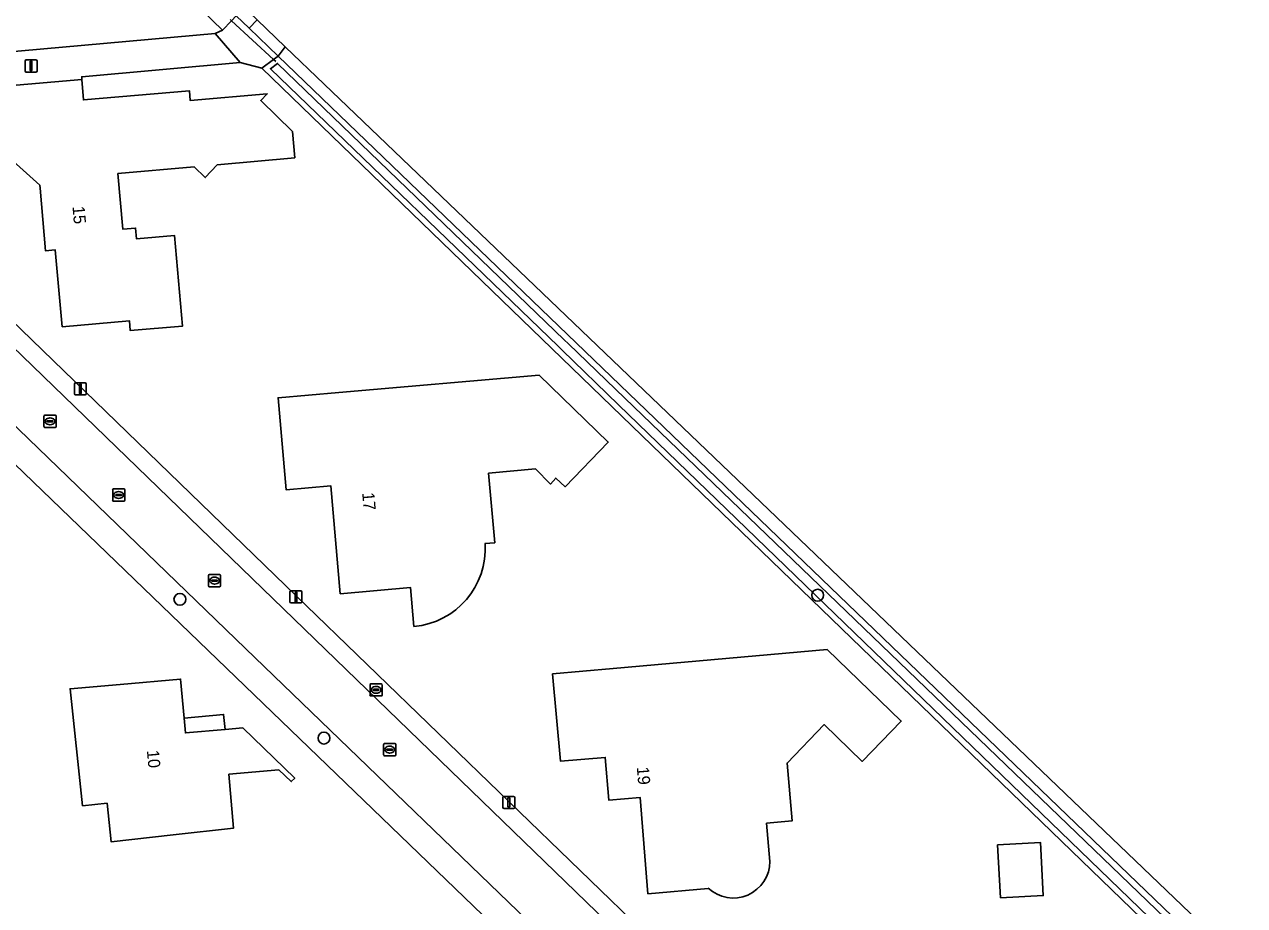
# Model space of a CAD drawing. Extents: x 163426 to 164192, y 380329 to 381641.
# Drawn here: x 164091.4 to 164191.8, y 381097.6 to 381170 of the extents above; entities that cross this region are included whole.
import ezdxf

# ---------------------------------------------------------------- set-up
doc = ezdxf.new("R2010")
doc.units = 0
for name, color, linetype in [('IMGEO_Boom', 7, 'Continuous'), ('IMGEO_Brandkraan', 7, 'Continuous'), ('IMGEO_Duiker', 7, 'Continuous'), ('IMGEO_Erf', 7, 'Continuous'), ('IMGEO_Grasland_overig', 7, 'Continuous'), ('IMGEO_Groenvoorziening', 7, 'Continuous'), ('IMGEO_Kolk', 7, 'Continuous'), ('IMGEO_Lichtmast', 7, 'Continuous'), ('IMGEO_Oever', 7, 'Continuous'), ('IMGEO_Pand', 7, 'Continuous'), ('IMGEO_Pand_nummerreeks', 7, 'Continuous'), ('IMGEO_Pand_overbouw', 7, 'Continuous'), ('IMGEO_Rijbaan_lokaal_open', 7, 'Continuous'), ('IMGEO_Rioolput', 7, 'Continuous'), ('IMGEO_Voetpad_open', 7, 'Continuous'), ('IMGEO_Waterloop', 7, 'Continuous')]:
    doc.layers.add(name, color=color, linetype=linetype)

msp = doc.modelspace()

# ---------------------------------------------------------------- linework, layer by layer
at = {"layer": 'IMGEO_Boom'}
for centre in [(164156.68, 381123.09), (164104.22, 381122.75), (164116.07, 381111.34)]:
    msp.add_circle(centre, 0.489, dxfattribs=at)
at = {"layer": 'IMGEO_Brandkraan'}
for p, q in [((164119.86, 381114.88), (164119.86, 381115.73)), ((164119.93, 381115.81), (164120.78, 381115.81)), ((164120.16, 381115.35), (164120.56, 381115.35)), ((164120.34, 381115.58), (164120.37, 381115.58)), ((164120.86, 381115.73), (164120.86, 381114.88)), ((164120.78, 381114.8), (164119.93, 381114.8)), ((164120.11, 381115.3), (164120.11, 381115.31)), ((164120.55, 381115.26), (164120.15, 381115.26)), ((164120.37, 381115.03), (164120.34, 381115.03)), ((164120.6, 381115.31), (164120.6, 381115.3))]:
    msp.add_line(p, q, dxfattribs=at)
for points in [[(164119.86, 381114.88), (164119.86, 381115.73)], [(164119.93, 381115.81), (164120.78, 381115.81)], [(164120.86, 381115.73), (164120.86, 381114.88)], [(164120.78, 381114.8), (164119.93, 381114.8)]]:
    msp.add_lwpolyline(points, dxfattribs=at)
for centre, radius, start, end in [((164119.93, 381115.73), 0.0765, 91.552, 178.448), ((164119.93, 381115.73), 0.0765, 91.552, 178.448), ((164120.16, 381115.31), 0.0403, 85.8775, 175.7526), ((164120.56, 381115.31), 0.0386, 1.7309, 96.639), ((164120.78, 381115.73), 0.0765, 1.552, 88.448), ((164120.78, 381115.73), 0.0765, 1.552, 88.448), ((164119.93, 381114.88), 0.0765, 181.552, 268.448), ((164119.93, 381114.88), 0.0765, 181.552, 268.448), ((164120.15, 381115.3), 0.0366, 178.938, 274.7102), ((164120.56, 381115.3), 0.043, 264.8664, 352.4533), ((164120.78, 381114.88), 0.0765, 271.552, 358.448), ((164120.78, 381114.88), 0.0765, 271.552, 358.448)]:
    msp.add_arc(centre, radius, start, end, dxfattribs=at)
for centre, major_axis, ratio, start_param, end_param in [((164120.34, 381115.3), (-0.387, 0.002), 0.722429, 4.712389, 7.853982), ((164120.37, 381115.3), (-0.39, 0.002), 0.717154, 1.570796, 4.712389)]:
    msp.add_ellipse(centre, major_axis=major_axis, ratio=ratio, start_param=start_param, end_param=end_param, dxfattribs=at)
at = {"layer": 'IMGEO_Duiker'}
msp.add_lwpolyline([(164108.35, 381170.43), (164108.46, 381170.34), (164111.92, 381167.16), (164112.1, 381166.99)], dxfattribs=at)
at = {"layer": 'IMGEO_Erf'}
for points in [[(164069.08, 381166.3), (164069.43, 381165.93), (164107.12, 381169.3), (164107.71, 381169.57), (164048.67, 381226.63), (164029.15, 381220.71), (164019.13, 381217.55), (164017.7, 381217.11), (164009.19, 381214.49), (164008.02, 381214.1), (163993.98, 381209.6), (163989.37, 381208.16), (163984.52, 381206.45), (163977.5, 381205.27), (163974.28, 381205.16), (163972.77, 381204.98), (163966.94, 381204.04), (163966.31, 381204.49)], [(164188.24, 381091.73), (164110.95, 381166.44), (164109.18, 381166.89), (164096.15, 381165.73), (164096.14, 381165.51), (164096.28, 381163.82), (164105.01, 381164.57), (164105.07, 381163.77), (164111.4, 381164.32), (164110.87, 381163.77), (164113.47, 381161.24), (164113.67, 381159.07), (164107.29, 381158.5), (164106.3, 381157.44), (164105.39, 381158.33), (164099.12, 381157.77), (164099.53, 381153.19), (164100.58, 381153.28), (164100.66, 381152.39), (164103.78, 381152.67), (164104.44, 381145.23), (164100.13, 381144.85), (164100.06, 381145.66), (164094.54, 381145.17), (164093.97, 381151.49), (164093.17, 381151.4), (164092.72, 381156.58), (164092.7, 381156.81), (164088.56, 381160.52)], [(164072.03, 381163.44), (164113.78, 381123.03), (164142.97, 381094.79)], [(164108.05, 381117.08), (164063.32, 381160.15)], [(164123.47, 381120.52), (164123.19, 381123.72), (164117.41, 381123.21), (164116.64, 381132.08), (164112.96, 381131.76), (164112.3, 381139.33), (164117.29, 381139.76), (164133.77, 381141.2), (164139.45, 381135.68), (164135.9, 381132.01), (164135.14, 381132.72), (164134.69, 381132.23), (164133.46, 381133.47)], [(164133.46, 381133.47), (164129.61, 381133.12), (164130.12, 381127.41), (164129.31, 381127.34)], [(164147.67, 381098.98), (164142.72, 381098.54), (164142.08, 381106.45), (164139.5, 381106.24), (164139.21, 381109.75), (164135.52, 381109.45), (164134.87, 381116.61), (164139.85, 381117.05), (164157.45, 381118.62), (164163.55, 381112.73), (164160.35, 381109.42), (164157.2, 381112.45), (164154.16, 381109.28), (164154.57, 381104.52), (164152.48, 381104.33), (164152.75, 381101.2)], [(164136.64, 381089.54), (164108.05, 381117.08)]]:
    msp.add_lwpolyline(points, dxfattribs=at)
for points in [[(164095.19, 381115.39), (164099.3, 381115.75), (164104.28, 381116.19), (164104.56, 381112.98), (164104.67, 381111.76), (164107.95, 381112.05), (164109.39, 381112.17), (164113.67, 381108.04), (164113.38, 381107.76), (164112.36, 381108.72), (164108.25, 381108.36), (164108.64, 381103.94), (164103.67, 381103.38), (164098.57, 381102.8), (164098.23, 381105.98), (164096.21, 381105.77)], [(164171.48, 381102.57), (164175, 381102.76), (164175.24, 381098.39), (164171.72, 381098.2)]]:
    msp.add_lwpolyline(points, close=True, dxfattribs=at)
for centre, radius, start, end in [((164122.91, 381126.91), 6.42, 275.035, 3.7791), ((164149.73, 381101.2), 3.02, 227.1193, 359.9984)]:
    msp.add_arc(centre, radius, start, end, dxfattribs=at)
at = {"layer": 'IMGEO_Grasland_overig'}
for points in [[(164109.92, 381169.72), (164108.85, 381170.74), (164108.46, 381170.34), (164107.71, 381169.57), (164107.12, 381169.3), (164109.18, 381166.89), (164110.95, 381166.44), (164111.92, 381167.16), (164112.3, 381167.43)], [(164110.57, 381170.4), (164109.92, 381169.72), (164112.3, 381167.43), (164112.89, 381168.19)]]:
    msp.add_lwpolyline(points, close=True, dxfattribs=at)
at = {"layer": 'IMGEO_Groenvoorziening'}
for points in [[(164048.87, 381231.32), (164048.22, 381231.03), (164048.35, 381230.57), (164047.56, 381229.72), (164108.85, 381170.74), (164109.92, 381169.72), (164110.57, 381170.4), (164049.71, 381228.66)], [(164112.89, 381168.19), (164112.3, 381167.43), (164190.17, 381092.51), (164174.86, 381024.34), (164176.65, 381024.32), (164191.8, 381092.67)]]:
    msp.add_lwpolyline(points, close=True, dxfattribs=at)
at = {"layer": 'IMGEO_Kolk'}
for p, q in [((164093.04, 381136.97), (164093.04, 381137.82)), ((164093.11, 381137.89), (164093.97, 381137.89)), ((164093.34, 381137.44), (164093.74, 381137.44)), ((164093.53, 381137.67), (164093.55, 381137.67)), ((164094.04, 381137.82), (164094.04, 381136.97)), ((164093.97, 381136.89), (164093.11, 381136.89)), ((164093.3, 381137.39), (164093.3, 381137.4)), ((164093.74, 381137.35), (164093.34, 381137.35)), ((164093.55, 381137.11), (164093.52, 381137.11)), ((164093.78, 381137.4), (164093.78, 381137.39)), ((164106.57, 381123.86), (164106.57, 381124.72)), ((164106.64, 381124.79), (164107.5, 381124.79)), ((164107.06, 381124.57), (164107.08, 381124.57)), ((164107.57, 381124.72), (164107.57, 381123.86)), ((164107.5, 381123.79), (164106.64, 381123.79)), ((164106.83, 381124.28), (164106.83, 381124.3)), ((164106.87, 381124.33), (164107.27, 381124.33)), ((164107.27, 381124.25), (164106.87, 381124.25)), ((164107.08, 381124.01), (164107.05, 381124.01)), ((164107.31, 381124.3), (164107.31, 381124.28)), ((164120.98, 381109.96), (164120.98, 381110.82)), ((164121.05, 381110.89), (164121.91, 381110.89)), ((164121.24, 381110.38), (164121.24, 381110.4)), ((164121.28, 381110.43), (164121.68, 381110.43)), ((164121.68, 381110.35), (164121.28, 381110.35)), ((164121.47, 381110.67), (164121.49, 381110.67)), ((164121.72, 381110.4), (164121.72, 381110.38)), ((164121.98, 381110.82), (164121.98, 381109.96)), ((164121.91, 381109.89), (164121.05, 381109.89)), ((164121.49, 381110.11), (164121.46, 381110.11))]:
    msp.add_line(p, q, dxfattribs=at)
for points in [[(164093.04, 381136.97), (164093.04, 381137.82)], [(164093.11, 381137.89), (164093.97, 381137.89)], [(164094.04, 381137.82), (164094.04, 381136.97)], [(164093.97, 381136.89), (164093.11, 381136.89)], [(164106.57, 381123.86), (164106.57, 381124.72)], [(164106.64, 381124.79), (164107.5, 381124.79)], [(164107.57, 381124.72), (164107.57, 381123.86)], [(164107.5, 381123.79), (164106.64, 381123.79)], [(164120.98, 381109.96), (164120.98, 381110.82)], [(164121.05, 381110.89), (164121.91, 381110.89)], [(164121.98, 381110.82), (164121.98, 381109.96)], [(164121.91, 381109.89), (164121.05, 381109.89)]]:
    msp.add_lwpolyline(points, dxfattribs=at)
for centre, radius, start, end in [((164093.12, 381137.82), 0.0765, 91.552, 178.448), ((164093.12, 381137.82), 0.0765, 91.552, 178.448), ((164093.34, 381137.4), 0.0403, 85.8775, 175.7526), ((164093.74, 381137.4), 0.0386, 1.7309, 96.639), ((164093.96, 381137.82), 0.0765, 1.552, 88.448), ((164093.96, 381137.82), 0.0765, 1.552, 88.448), ((164093.12, 381136.97), 0.0765, 181.552, 268.448), ((164093.12, 381136.97), 0.0765, 181.552, 268.448), ((164093.33, 381137.39), 0.0366, 178.938, 274.7102), ((164093.74, 381137.39), 0.043, 264.8664, 352.4533), ((164093.96, 381136.97), 0.0765, 271.552, 358.448), ((164093.96, 381136.97), 0.0765, 271.552, 358.448), ((164106.65, 381124.71), 0.0765, 91.552, 178.448), ((164106.65, 381124.71), 0.0765, 91.552, 178.448), ((164107.49, 381124.71), 0.0765, 1.552, 88.448), ((164107.49, 381124.71), 0.0765, 1.552, 88.448), ((164106.65, 381123.86), 0.0765, 181.552, 268.448), ((164106.65, 381123.86), 0.0765, 181.552, 268.448), ((164106.87, 381124.29), 0.0403, 85.8775, 175.7526), ((164106.86, 381124.28), 0.0366, 178.938, 274.7102), ((164107.27, 381124.29), 0.0386, 1.7309, 96.639), ((164107.27, 381124.29), 0.043, 264.8664, 352.4533), ((164107.49, 381123.86), 0.0765, 271.552, 358.448), ((164107.49, 381123.86), 0.0765, 271.552, 358.448), ((164121.06, 381110.81), 0.0765, 91.552, 178.448), ((164121.06, 381110.81), 0.0765, 91.552, 178.448), ((164121.28, 381110.39), 0.0403, 85.8775, 175.7526), ((164121.27, 381110.38), 0.0366, 178.938, 274.7102), ((164121.68, 381110.39), 0.0386, 1.7309, 96.639), ((164121.68, 381110.39), 0.043, 264.8664, 352.4533), ((164121.9, 381110.81), 0.0765, 1.552, 88.448), ((164121.9, 381110.81), 0.0765, 1.552, 88.448), ((164121.06, 381109.96), 0.0765, 181.552, 268.448), ((164121.06, 381109.96), 0.0765, 181.552, 268.448), ((164121.9, 381109.96), 0.0765, 271.552, 358.448), ((164121.9, 381109.96), 0.0765, 271.552, 358.448)]:
    msp.add_arc(centre, radius, start, end, dxfattribs=at)
for centre, major_axis, ratio, start_param, end_param in [((164093.53, 381137.39), (-0.387, 0.002), 0.722429, 4.712389, 7.853982), ((164093.55, 381137.39), (-0.39, 0.002), 0.717154, 1.570796, 4.712389), ((164107.06, 381124.29), (-0.387, 0.002), 0.722429, 4.712389, 7.853982), ((164107.08, 381124.29), (-0.39, 0.002), 0.717154, 1.570796, 4.712389), ((164121.47, 381110.39), (-0.387, 0.002), 0.722429, 4.712389, 7.853982), ((164121.49, 381110.39), (-0.39, 0.002), 0.717154, 1.570796, 4.712389)]:
    msp.add_ellipse(centre, major_axis=major_axis, ratio=ratio, start_param=start_param, end_param=end_param, dxfattribs=at)
at = {"layer": 'IMGEO_Lichtmast'}
for p, q in [((164091.48, 381166.22), (164091.48, 381167.02)), ((164091.48, 381167.02), (164091.48, 381166.22)), ((164091.58, 381167.12), (164092.37, 381167.12)), ((164092.37, 381167.12), (164091.58, 381167.12)), ((164092.47, 381167.02), (164092.47, 381166.22)), ((164092.47, 381166.22), (164092.47, 381167.02)), ((164092.37, 381166.12), (164091.58, 381166.12)), ((164091.58, 381166.12), (164092.37, 381166.12)), ((164095.54, 381139.66), (164095.54, 381140.46)), ((164095.54, 381140.46), (164095.54, 381139.66)), ((164095.64, 381140.56), (164096.42, 381140.56)), ((164096.42, 381140.56), (164095.64, 381140.56)), ((164096.52, 381140.46), (164096.52, 381139.66)), ((164096.52, 381139.66), (164096.52, 381140.46)), ((164096.42, 381139.56), (164095.64, 381139.56)), ((164095.64, 381139.56), (164096.42, 381139.56)), ((164113.37, 381123.45), (164114.16, 381123.45)), ((164114.16, 381123.45), (164113.37, 381123.45)), ((164113.27, 381122.55), (164113.27, 381123.35)), ((164113.27, 381123.35), (164113.27, 381122.55)), ((164114.16, 381122.45), (164113.37, 381122.45)), ((164113.37, 381122.45), (164114.16, 381122.45)), ((164114.26, 381123.35), (164114.26, 381122.55)), ((164114.26, 381122.55), (164114.26, 381123.35)), ((164130.78, 381105.65), (164130.78, 381106.44)), ((164130.78, 381106.44), (164130.78, 381105.65)), ((164130.88, 381106.54), (164131.67, 381106.54)), ((164131.67, 381106.54), (164130.88, 381106.54)), ((164131.77, 381106.44), (164131.77, 381105.65)), ((164131.77, 381105.65), (164131.77, 381106.44)), ((164131.67, 381105.55), (164130.88, 381105.55)), ((164130.88, 381105.55), (164131.67, 381105.55))]:
    msp.add_line(p, q, dxfattribs=at)
for points in [[(164091.9, 381167), (164092.05, 381167), (164092.05, 381166.25), (164091.9, 381166.25), (164091.9, 381167)], [(164095.96, 381140.44), (164096.11, 381140.44), (164096.11, 381139.69), (164095.96, 381139.69), (164095.96, 381140.44)], [(164113.69, 381123.32), (164113.84, 381123.32), (164113.84, 381122.57), (164113.69, 381122.57), (164113.69, 381123.32)], [(164131.2, 381106.42), (164131.35, 381106.42), (164131.35, 381105.67), (164131.2, 381105.67), (164131.2, 381106.42)]]:
    msp.add_lwpolyline(points, dxfattribs=at)
for centre, start, end in [((164091.58, 381167.02), 90, 180), ((164091.58, 381167.02), 90, 180), ((164092.37, 381167.02), 0, 90), ((164092.37, 381167.02), 360, 90), ((164091.58, 381166.22), 180, 270), ((164091.58, 381166.22), 180, 270), ((164092.37, 381166.22), 270, 0), ((164092.37, 381166.22), 270, 0), ((164095.64, 381140.46), 90, 180), ((164095.64, 381140.46), 90, 180), ((164096.42, 381140.46), 0, 90), ((164096.42, 381140.46), 360, 90), ((164095.64, 381139.66), 180, 270), ((164095.64, 381139.66), 180, 270), ((164096.42, 381139.66), 270, 0), ((164096.42, 381139.66), 270, 0), ((164113.37, 381123.35), 90, 180), ((164113.37, 381123.35), 90, 180), ((164114.16, 381123.35), 0, 90), ((164114.16, 381123.35), 360, 90), ((164113.37, 381122.55), 180, 270), ((164113.37, 381122.55), 180, 270), ((164114.16, 381122.55), 270, 0), ((164114.16, 381122.55), 270, 0), ((164130.88, 381106.44), 90, 180), ((164130.88, 381106.44), 90, 180), ((164131.67, 381106.44), 0, 90), ((164131.67, 381106.44), 360, 90), ((164130.88, 381105.65), 180, 270), ((164130.88, 381105.65), 180, 270), ((164131.67, 381105.65), 270, 0), ((164131.67, 381105.65), 270, 0)]:
    msp.add_arc(centre, 0.1, start, end, dxfattribs=at)
at = {"layer": 'IMGEO_Oever'}
msp.add_lwpolyline([(164047.56, 381229.72), (164029.14, 381223.6), (164029.36, 381222.89), (164029.79, 381221.55), (164048.03, 381227.25), (164048.67, 381226.63), (164107.71, 381169.57), (164108.46, 381170.34), (164108.85, 381170.74)], close=True, dxfattribs=at)
for points in [[(164176.65, 381024.32), (164174.86, 381024.34), (164190.17, 381092.51), (164112.3, 381167.43), (164111.92, 381167.16), (164110.95, 381166.44), (164188.24, 381091.73), (164174.66, 381031.41), (164172.86, 381023.38), (164137.54, 381024.3), (164137.68, 381023.47), (164137.83, 381022.51), (164176, 381021.39), (164176.08, 381021.72), (164138.8, 381022.6), (164138.7, 381022.62)], [(164138.39, 381023.16), (164138.45, 381023.25), (164138.52, 381023.3), (164138.63, 381023.34), (164138.75, 381023.37), (164139.02, 381023.4), (164172.64, 381022.5), (164173.27, 381022.93), (164175.15, 381031.3), (164188.8, 381091.89), (164140.31, 381138.75), (164135.67, 381143.24), (164135.34, 381143.56), (164111.66, 381166.39), (164112.26, 381166.83), (164135.84, 381144.08), (164136.18, 381143.76), (164140.83, 381139.29), (164189.62, 381092.34), (164174.27, 381024.01), (164173.96, 381022.62), (164176.28, 381022.64), (164176.65, 381024.32)]]:
    msp.add_lwpolyline(points, dxfattribs=at)
at = {"layer": 'IMGEO_Pand'}
for points in [[(164088.56, 381160.52), (164092.7, 381156.81), (164092.72, 381156.58), (164093.17, 381151.4), (164093.97, 381151.49), (164094.54, 381145.17), (164100.06, 381145.66), (164100.13, 381144.85), (164104.44, 381145.23), (164103.78, 381152.67), (164100.66, 381152.39), (164100.58, 381153.28), (164099.53, 381153.19), (164099.12, 381157.77), (164105.39, 381158.33), (164106.3, 381157.44), (164107.29, 381158.5), (164113.67, 381159.07), (164113.47, 381161.24), (164110.87, 381163.77), (164111.4, 381164.32), (164105.07, 381163.77), (164105.01, 381164.57), (164096.28, 381163.82), (164096.14, 381165.51), (164084.4, 381164.49)], [(164129.61, 381133.12), (164133.46, 381133.47), (164134.69, 381132.23), (164135.14, 381132.72), (164135.9, 381132.01), (164139.45, 381135.68), (164133.77, 381141.2), (164117.29, 381139.76), (164112.3, 381139.33), (164112.96, 381131.76), (164116.64, 381132.08), (164117.41, 381123.21), (164123.19, 381123.72), (164123.47, 381120.52)], [(164129.31, 381127.34), (164130.12, 381127.41), (164129.61, 381133.12)], [(164152.75, 381101.2), (164152.48, 381104.33), (164154.57, 381104.52), (164154.16, 381109.28), (164157.2, 381112.45), (164160.35, 381109.42), (164163.55, 381112.73), (164157.45, 381118.62), (164139.85, 381117.05), (164134.87, 381116.61), (164135.52, 381109.45), (164139.21, 381109.75), (164139.5, 381106.24), (164142.08, 381106.45), (164142.72, 381098.54), (164147.67, 381098.98)]]:
    msp.add_lwpolyline(points, dxfattribs=at)
for points in [[(164104.56, 381112.98), (164104.28, 381116.19), (164099.3, 381115.75), (164095.19, 381115.39), (164096.21, 381105.77), (164098.23, 381105.98), (164098.57, 381102.8), (164103.67, 381103.38), (164108.64, 381103.94), (164108.25, 381108.36), (164112.36, 381108.72), (164113.38, 381107.76), (164113.67, 381108.04), (164109.39, 381112.17), (164107.95, 381112.05), (164104.67, 381111.76)], [(164171.48, 381102.57), (164171.72, 381098.2), (164175.24, 381098.39), (164175, 381102.76)]]:
    msp.add_lwpolyline(points, close=True, dxfattribs=at)
for centre, radius, start, end in [((164122.91, 381126.91), 6.42, 275.035, 3.7791), ((164149.73, 381101.2), 3.02, 227.1193, 359.9984)]:
    msp.add_arc(centre, radius, start, end, dxfattribs=at)
at = {"layer": 'IMGEO_Pand_overbouw'}
msp.add_lwpolyline([(164104.56, 381112.98), (164104.67, 381111.76), (164107.95, 381112.05), (164107.81, 381113.28)], close=True, dxfattribs=at)
at = {"layer": 'IMGEO_Rijbaan_lokaal_open'}
for points in [[(164141.94, 381093.71), (164112.75, 381121.96), (164068.01, 381165.23)], [(164064.95, 381161.82), (164109.62, 381118.71), (164138.2, 381091.13)]]:
    msp.add_lwpolyline(points, dxfattribs=at)
at = {"layer": 'IMGEO_Rioolput'}
for p, q in [((164098.69, 381130.9), (164098.69, 381131.76)), ((164098.76, 381131.83), (164099.61, 381131.83)), ((164099.17, 381131.61), (164099.2, 381131.61)), ((164099.69, 381131.76), (164099.69, 381130.9)), ((164099.61, 381130.83), (164098.76, 381130.83)), ((164098.94, 381131.32), (164098.94, 381131.34)), ((164099.38, 381131.29), (164098.98, 381131.29)), ((164098.99, 381131.37), (164099.39, 381131.37)), ((164099.2, 381131.05), (164099.17, 381131.05)), ((164099.43, 381131.34), (164099.43, 381131.32))]:
    msp.add_line(p, q, dxfattribs=at)
for points in [[(164098.69, 381130.9), (164098.69, 381131.76)], [(164098.76, 381131.83), (164099.61, 381131.83)], [(164099.69, 381131.76), (164099.69, 381130.9)], [(164099.61, 381130.83), (164098.76, 381130.83)]]:
    msp.add_lwpolyline(points, dxfattribs=at)
for centre, radius, start, end in [((164098.76, 381131.75), 0.0765, 91.552, 178.448), ((164098.76, 381131.75), 0.0765, 91.552, 178.448), ((164099.61, 381131.75), 0.0765, 1.552, 88.448), ((164099.61, 381131.75), 0.0765, 1.552, 88.448), ((164098.76, 381130.9), 0.0765, 181.552, 268.448), ((164098.76, 381130.9), 0.0765, 181.552, 268.448), ((164098.99, 381131.33), 0.0403, 85.8775, 175.7526), ((164098.98, 381131.32), 0.0366, 178.938, 274.7102), ((164099.39, 381131.33), 0.043, 264.8664, 352.4533), ((164099.39, 381131.33), 0.0386, 1.7309, 96.639), ((164099.61, 381130.9), 0.0765, 271.552, 358.448), ((164099.61, 381130.9), 0.0765, 271.552, 358.448)]:
    msp.add_arc(centre, radius, start, end, dxfattribs=at)
for centre, major_axis, ratio, start_param, end_param in [((164099.17, 381131.33), (-0.387, 0.002), 0.722429, 4.712389, 7.853982), ((164099.2, 381131.33), (-0.39, 0.002), 0.717154, 1.570796, 4.712389)]:
    msp.add_ellipse(centre, major_axis=major_axis, ratio=ratio, start_param=start_param, end_param=end_param, dxfattribs=at)
at = {"layer": 'IMGEO_Voetpad_open'}
msp.add_lwpolyline([(164096.14, 381165.51), (164096.15, 381165.73), (164109.18, 381166.89), (164107.12, 381169.3), (164069.43, 381165.93), (164072.03, 381163.44), (164084.4, 381164.49)], close=True, dxfattribs=at)
for points in [[(164142.97, 381094.79), (164113.78, 381123.03), (164072.03, 381163.44), (164069.43, 381165.93), (164069.08, 381166.3)], [(164068.01, 381165.23), (164112.75, 381121.96), (164141.94, 381093.71)], [(164138.2, 381091.13), (164109.62, 381118.71), (164064.95, 381161.82)], [(164063.32, 381160.15), (164108.05, 381117.08), (164136.64, 381089.54)]]:
    msp.add_lwpolyline(points, dxfattribs=at)
at = {"layer": 'IMGEO_Waterloop'}
msp.add_lwpolyline([(164176.08, 381021.72), (164176.28, 381022.64), (164173.96, 381022.62), (164174.27, 381024.01), (164189.62, 381092.34), (164140.83, 381139.29), (164136.18, 381143.76), (164135.84, 381144.08), (164112.26, 381166.83), (164111.66, 381166.39), (164135.34, 381143.56), (164135.67, 381143.24), (164140.31, 381138.75), (164188.8, 381091.89), (164175.15, 381031.3), (164173.27, 381022.93), (164172.64, 381022.5), (164139.02, 381023.4), (164138.75, 381023.37), (164138.63, 381023.34), (164138.52, 381023.3), (164138.45, 381023.25), (164138.39, 381023.16)], dxfattribs=at)

# ---------------------------------------------------------------- texts
at = {"layer": 'IMGEO_Pand_nummerreeks'}
for s, rotation, p in [('15', 274.9976, (164095.38, 381155.06)), ('17', 274.9903, (164119.21, 381131.51)), ('10', 275.0066, (164101.5, 381110.32)), ('19', 274.7636, (164141.8, 381108.94))]:
    msp.add_text(s, height=1, rotation=rotation, dxfattribs=at).set_placement(p)

doc.saveas('drawing.dxf')
